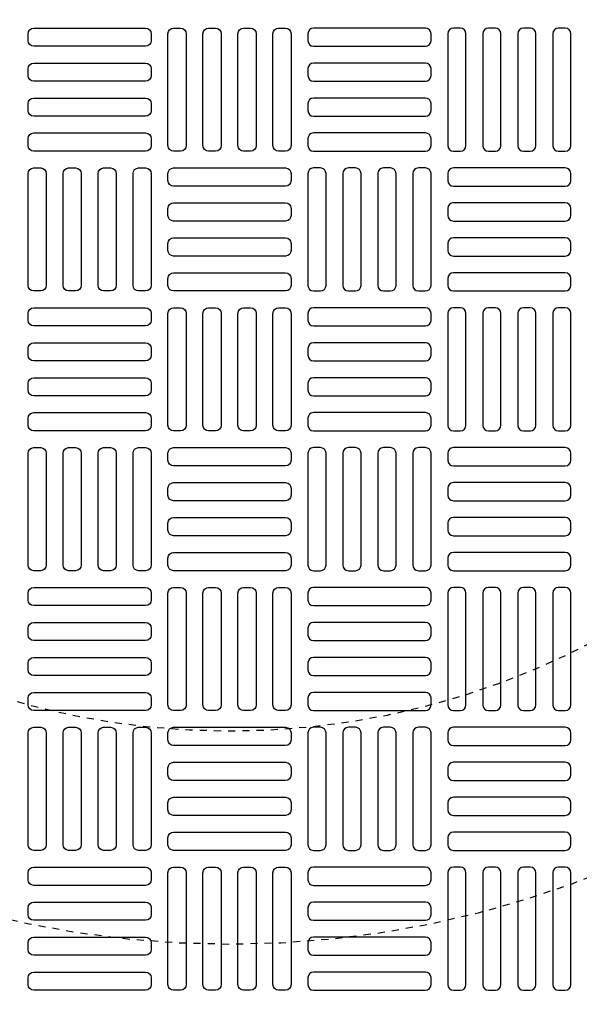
# Model space of a CAD drawing. Extents: x -169 to 6736, y -208 to 3022.
# Tile 421 of 656: x 1522 to 1530, y 1302 to 1316. Entities that reach past the tile are written whole.
import ezdxf

# ---------------------------------------------------------------- set-up
doc = ezdxf.new("R2010")
doc.units = 0
doc.header["$MEASUREMENT"] = 0
doc.linetypes.add('HIDDEN2', pattern=[0.28125, 0.1875, -0.09375])
doc.layers.get('DEFPOINTS').update_dxf_attribs({"linetype": 'CONTINUOUS'})
for name, color, linetype in [('TANK-MANHOLE-COVER-40', 2, 'CONTINUOUS'), ('TANK-MANHOLE-COVER-HATCH-40', 252, 'CONTINUOUS'), ('TANK-SLOPE', 3, 'CONTINUOUS')]:
    doc.layers.add(name, color=color, linetype=linetype)

msp = doc.modelspace()

# ---------------------------------------------------------------- linework, layer by layer
at = {"layer": 'DEFPOINTS', "color": 8, "linetype": 'HIDDEN2', "ltscale": 0.125}
msp.add_circle((1524.86566, 1317.01762), 14, dxfattribs=at)
msp.add_circle((1524.86566, 1317.01762), 14, dxfattribs=at)
msp.add_circle((1524.86566, 1317.01762), 14, dxfattribs=at)
msp.add_circle((1524.86566, 1317.01762), 14, dxfattribs=at)
at = {"layer": 'DEFPOINTS', "color": 8, "linetype": 'HIDDEN2', "ltscale": 0.5}
msp.add_circle((1524.86566, 1317.01762), 11, dxfattribs=at)
msp.add_circle((1524.86566, 1317.01762), 11, dxfattribs=at)
msp.add_circle((1524.86566, 1317.01762), 11, dxfattribs=at)
msp.add_circle((1524.86566, 1317.01762), 11, dxfattribs=at)
at = {"layer": 'TANK-MANHOLE-COVER-40', "color": 4, "linetype": 'Continuous'}
msp.add_circle((1524.86489, 1317.01762), 22.63902, dxfattribs=at)
at = {"layer": 'TANK-MANHOLE-COVER-40', "color": 1, "linetype": 'Continuous'}
msp.add_circle((1524.86489, 1317.01762), 22.44094, dxfattribs=at)
at = {"layer": 'TANK-MANHOLE-COVER-40', "color": 2, "linetype": 'Continuous'}
msp.add_circle((1524.86489, 1317.01762), 21.65354, dxfattribs=at)
at = {"layer": 'TANK-MANHOLE-COVER-HATCH-40', "linetype": 'Continuous', "flags": 128}
for points in [[(1522.03025, 1315.83652, -0.41421356), (1522.10899, 1315.91526), (1523.68379, 1315.91526, -0.41421356), (1523.76253, 1315.83652), (1523.76253, 1315.7381, -0.41421356), (1523.68379, 1315.65936), (1522.10899, 1315.65936, -0.41421356), (1522.03025, 1315.7381)], [(1524.17592, 1315.91526, -0.41421356), (1524.25466, 1315.83652), (1524.25466, 1314.26172, -0.41421356), (1524.17592, 1314.18298), (1524.07749, 1314.18298, -0.41421356), (1523.99875, 1314.26172), (1523.99875, 1315.83652, -0.41421356), (1524.07749, 1315.91526)], [(1524.66804, 1315.91526, -0.41421356), (1524.74678, 1315.83652), (1524.74678, 1314.26172, -0.41421356), (1524.66804, 1314.18298), (1524.56962, 1314.18298, -0.41421356), (1524.49088, 1314.26172), (1524.49088, 1315.83652, -0.41421356), (1524.56962, 1315.91526)], [(1525.16017, 1315.91526, -0.41421356), (1525.23891, 1315.83652), (1525.23891, 1314.26172, -0.41421356), (1525.16017, 1314.18298), (1525.06174, 1314.18298, -0.41421356), (1524.983, 1314.26172), (1524.983, 1315.83652, -0.41421356), (1525.06174, 1315.91526)], [(1525.6523, 1315.91526, -0.41421356), (1525.73104, 1315.83652), (1525.73104, 1314.26172, -0.41421356), (1525.6523, 1314.18298), (1525.55387, 1314.18298, -0.41421356), (1525.47513, 1314.26172), (1525.47513, 1315.83652, -0.41421356), (1525.55387, 1315.91526)], [(1527.69954, 1315.83652, 0.41421356), (1527.6208, 1315.91526), (1526.046, 1315.91526, 0.41421356), (1525.96726, 1315.83652), (1525.96726, 1315.7381, 0.41421356), (1526.046, 1315.65936), (1527.6208, 1315.65936, 0.41421356), (1527.69954, 1315.7381)], [(1528.0145, 1315.91526, 0.41421356), (1527.93576, 1315.83652), (1527.93576, 1314.26172, 0.41421356), (1528.0145, 1314.18298), (1528.11293, 1314.18298, 0.41421356), (1528.19167, 1314.26172), (1528.19167, 1315.83652, 0.41421356), (1528.11293, 1315.91526)], [(1528.50663, 1315.91526, 0.41421356), (1528.42789, 1315.83652), (1528.42789, 1314.26172, 0.41421356), (1528.50663, 1314.18298), (1528.60505, 1314.18298, 0.41421356), (1528.68379, 1314.26172), (1528.68379, 1315.83652, 0.41421356), (1528.60505, 1315.91526)], [(1528.99875, 1315.91526, 0.41421356), (1528.92001, 1315.83652), (1528.92001, 1314.26172, 0.41421356), (1528.99875, 1314.18298), (1529.09718, 1314.18298, 0.41421356), (1529.17592, 1314.26172), (1529.17592, 1315.83652, 0.41421356), (1529.09718, 1315.91526)], [(1529.49088, 1315.91526, 0.41421356), (1529.41214, 1315.83652), (1529.41214, 1314.26172, 0.41421356), (1529.49088, 1314.18298), (1529.5893, 1314.18298, 0.41421356), (1529.66804, 1314.26172), (1529.66804, 1315.83652, 0.41421356), (1529.5893, 1315.91526)], [(1522.03025, 1315.3444, -0.41421356), (1522.10899, 1315.42314), (1523.68379, 1315.42314, -0.41421356), (1523.76253, 1315.3444), (1523.76253, 1315.24597, -0.41421356), (1523.68379, 1315.16723), (1522.10899, 1315.16723, -0.41421356), (1522.03025, 1315.24597)], [(1527.69954, 1315.3444, 0.41421356), (1527.6208, 1315.42314), (1526.046, 1315.42314, 0.41421356), (1525.96726, 1315.3444), (1525.96726, 1315.24597, 0.41421356), (1526.046, 1315.16723), (1527.6208, 1315.16723, 0.41421356), (1527.69954, 1315.24597)], [(1522.03025, 1314.85227, -0.41421356), (1522.10899, 1314.93101), (1523.68379, 1314.93101, -0.41421356), (1523.76253, 1314.85227), (1523.76253, 1314.75384, -0.41421356), (1523.68379, 1314.6751), (1522.10899, 1314.6751, -0.41421356), (1522.03025, 1314.75384)], [(1527.69954, 1314.85227, 0.41421356), (1527.6208, 1314.93101), (1526.046, 1314.93101, 0.41421356), (1525.96726, 1314.85227), (1525.96726, 1314.75384, 0.41421356), (1526.046, 1314.6751), (1527.6208, 1314.6751, 0.41421356), (1527.69954, 1314.75384)], [(1522.03025, 1314.36014, -0.41421356), (1522.10899, 1314.43888), (1523.68379, 1314.43888, -0.41421356), (1523.76253, 1314.36014), (1523.76253, 1314.26172, -0.41421356), (1523.68379, 1314.18298), (1522.10899, 1314.18298, -0.41421356), (1522.03025, 1314.26172)], [(1527.69954, 1314.36014, 0.41421356), (1527.6208, 1314.43888), (1526.046, 1314.43888, 0.41421356), (1525.96726, 1314.36014), (1525.96726, 1314.26172, 0.41421356), (1526.046, 1314.18298), (1527.6208, 1314.18298, 0.41421356), (1527.69954, 1314.26172)], [(1522.20741, 1313.94676, -0.41421356), (1522.28615, 1313.86802), (1522.28615, 1312.29321, -0.41421356), (1522.20741, 1312.21447), (1522.10899, 1312.21447, -0.41421356), (1522.03025, 1312.29321), (1522.03025, 1313.86802, -0.41421356), (1522.10899, 1313.94676)], [(1522.69954, 1313.94676, -0.41421356), (1522.77828, 1313.86802), (1522.77828, 1312.29321, -0.41421356), (1522.69954, 1312.21447), (1522.60111, 1312.21447, -0.41421356), (1522.52237, 1312.29321), (1522.52237, 1313.86802, -0.41421356), (1522.60111, 1313.94676)], [(1523.19167, 1313.94676, -0.41421356), (1523.27041, 1313.86802), (1523.27041, 1312.29321, -0.41421356), (1523.19167, 1312.21447), (1523.09324, 1312.21447, -0.41421356), (1523.0145, 1312.29321), (1523.0145, 1313.86802, -0.41421356), (1523.09324, 1313.94676)], [(1523.68379, 1313.94676, -0.41421356), (1523.76253, 1313.86802), (1523.76253, 1312.29321, -0.41421356), (1523.68379, 1312.21447), (1523.58537, 1312.21447, -0.41421356), (1523.50663, 1312.29321), (1523.50663, 1313.86802, -0.41421356), (1523.58537, 1313.94676)], [(1525.73104, 1313.76959, -0.41421356), (1525.6523, 1313.69085), (1524.07749, 1313.69085, -0.41421356), (1523.99875, 1313.76959), (1523.99875, 1313.86802, -0.41421356), (1524.07749, 1313.94676), (1525.6523, 1313.94676, -0.41421356), (1525.73104, 1313.86802)], [(1526.046, 1313.94676, 0.41421356), (1525.96726, 1313.86802), (1525.96726, 1312.29321, 0.41421356), (1526.046, 1312.21447), (1526.14442, 1312.21447, 0.41421356), (1526.22316, 1312.29321), (1526.22316, 1313.86802, 0.41421356), (1526.14442, 1313.94676)], [(1526.53812, 1313.94676, 0.41421356), (1526.45938, 1313.86802), (1526.45938, 1312.29321, 0.41421356), (1526.53812, 1312.21447), (1526.63655, 1312.21447, 0.41421356), (1526.71529, 1312.29321), (1526.71529, 1313.86802, 0.41421356), (1526.63655, 1313.94676)], [(1527.03025, 1313.94676, 0.41421356), (1526.95151, 1313.86802), (1526.95151, 1312.29321, 0.41421356), (1527.03025, 1312.21447), (1527.12867, 1312.21447, 0.41421356), (1527.20741, 1312.29321), (1527.20741, 1313.86802, 0.41421356), (1527.12867, 1313.94676)], [(1527.52237, 1313.94676, 0.41421356), (1527.44363, 1313.86802), (1527.44363, 1312.29321, 0.41421356), (1527.52237, 1312.21447), (1527.6208, 1312.21447, 0.41421356), (1527.69954, 1312.29321), (1527.69954, 1313.86802, 0.41421356), (1527.6208, 1313.94676)], [(1527.93576, 1313.76959, 0.41421356), (1528.0145, 1313.69085), (1529.5893, 1313.69085, 0.41421356), (1529.66804, 1313.76959), (1529.66804, 1313.86802, 0.41421356), (1529.5893, 1313.94676), (1528.0145, 1313.94676, 0.41421356), (1527.93576, 1313.86802)], [(1525.73104, 1313.27747, -0.41421356), (1525.6523, 1313.19873), (1524.07749, 1313.19873, -0.41421356), (1523.99875, 1313.27747), (1523.99875, 1313.37589, -0.41421356), (1524.07749, 1313.45463), (1525.6523, 1313.45463, -0.41421356), (1525.73104, 1313.37589)], [(1527.93576, 1313.27747, 0.41421356), (1528.0145, 1313.19873), (1529.5893, 1313.19873, 0.41421356), (1529.66804, 1313.27747), (1529.66804, 1313.37589, 0.41421356), (1529.5893, 1313.45463), (1528.0145, 1313.45463, 0.41421356), (1527.93576, 1313.37589)], [(1525.73104, 1312.78534, -0.41421356), (1525.6523, 1312.7066), (1524.07749, 1312.7066, -0.41421356), (1523.99875, 1312.78534), (1523.99875, 1312.88377, -0.41421356), (1524.07749, 1312.96251), (1525.6523, 1312.96251, -0.41421356), (1525.73104, 1312.88377)], [(1527.93576, 1312.78534, 0.41421356), (1528.0145, 1312.7066), (1529.5893, 1312.7066, 0.41421356), (1529.66804, 1312.78534), (1529.66804, 1312.88377, 0.41421356), (1529.5893, 1312.96251), (1528.0145, 1312.96251, 0.41421356), (1527.93576, 1312.88377)], [(1525.73104, 1312.29321, -0.41421356), (1525.6523, 1312.21447), (1524.07749, 1312.21447, -0.41421356), (1523.99875, 1312.29321), (1523.99875, 1312.39164, -0.41421356), (1524.07749, 1312.47038), (1525.6523, 1312.47038, -0.41421356), (1525.73104, 1312.39164)], [(1527.93576, 1312.29321, 0.41421356), (1528.0145, 1312.21447), (1529.5893, 1312.21447, 0.41421356), (1529.66804, 1312.29321), (1529.66804, 1312.39164, 0.41421356), (1529.5893, 1312.47038), (1528.0145, 1312.47038, 0.41421356), (1527.93576, 1312.39164)], [(1522.03025, 1311.89951, -0.41421356), (1522.10899, 1311.97825), (1523.68379, 1311.97825, -0.41421356), (1523.76253, 1311.89951), (1523.76253, 1311.80109, -0.41421356), (1523.68379, 1311.72235), (1522.10899, 1311.72235, -0.41421356), (1522.03025, 1311.80109)], [(1524.17592, 1311.97825, -0.41421356), (1524.25466, 1311.89951), (1524.25466, 1310.32471, -0.41421356), (1524.17592, 1310.24597), (1524.07749, 1310.24597, -0.41421356), (1523.99875, 1310.32471), (1523.99875, 1311.89951, -0.41421356), (1524.07749, 1311.97825)], [(1524.66804, 1311.97825, -0.41421356), (1524.74678, 1311.89951), (1524.74678, 1310.32471, -0.41421356), (1524.66804, 1310.24597), (1524.56962, 1310.24597, -0.41421356), (1524.49088, 1310.32471), (1524.49088, 1311.89951, -0.41421356), (1524.56962, 1311.97825)], [(1525.16017, 1311.97825, -0.41421356), (1525.23891, 1311.89951), (1525.23891, 1310.32471, -0.41421356), (1525.16017, 1310.24597), (1525.06174, 1310.24597, -0.41421356), (1524.983, 1310.32471), (1524.983, 1311.89951, -0.41421356), (1525.06174, 1311.97825)], [(1525.6523, 1311.97825, -0.41421356), (1525.73104, 1311.89951), (1525.73104, 1310.32471, -0.41421356), (1525.6523, 1310.24597), (1525.55387, 1310.24597, -0.41421356), (1525.47513, 1310.32471), (1525.47513, 1311.89951, -0.41421356), (1525.55387, 1311.97825)], [(1527.69954, 1311.89951, 0.41421356), (1527.6208, 1311.97825), (1526.046, 1311.97825, 0.41421356), (1525.96726, 1311.89951), (1525.96726, 1311.80109, 0.41421356), (1526.046, 1311.72235), (1527.6208, 1311.72235, 0.41421356), (1527.69954, 1311.80109)], [(1528.0145, 1311.97825, 0.41421356), (1527.93576, 1311.89951), (1527.93576, 1310.32471, 0.41421356), (1528.0145, 1310.24597), (1528.11293, 1310.24597, 0.41421356), (1528.19167, 1310.32471), (1528.19167, 1311.89951, 0.41421356), (1528.11293, 1311.97825)], [(1528.50663, 1311.97825, 0.41421356), (1528.42789, 1311.89951), (1528.42789, 1310.32471, 0.41421356), (1528.50663, 1310.24597), (1528.60505, 1310.24597, 0.41421356), (1528.68379, 1310.32471), (1528.68379, 1311.89951, 0.41421356), (1528.60505, 1311.97825)], [(1528.99875, 1311.97825, 0.41421356), (1528.92001, 1311.89951), (1528.92001, 1310.32471, 0.41421356), (1528.99875, 1310.24597), (1529.09718, 1310.24597, 0.41421356), (1529.17592, 1310.32471), (1529.17592, 1311.89951, 0.41421356), (1529.09718, 1311.97825)], [(1529.49088, 1311.97825, 0.41421356), (1529.41214, 1311.89951), (1529.41214, 1310.32471, 0.41421356), (1529.49088, 1310.24597), (1529.5893, 1310.24597, 0.41421356), (1529.66804, 1310.32471), (1529.66804, 1311.89951, 0.41421356), (1529.5893, 1311.97825)], [(1522.03025, 1311.40739, -0.41421356), (1522.10899, 1311.48613), (1523.68379, 1311.48613, -0.41421356), (1523.76253, 1311.40739), (1523.76253, 1311.30896, -0.41421356), (1523.68379, 1311.23022), (1522.10899, 1311.23022, -0.41421356), (1522.03025, 1311.30896)], [(1527.69954, 1311.40739, 0.41421356), (1527.6208, 1311.48613), (1526.046, 1311.48613, 0.41421356), (1525.96726, 1311.40739), (1525.96726, 1311.30896, 0.41421356), (1526.046, 1311.23022), (1527.6208, 1311.23022, 0.41421356), (1527.69954, 1311.30896)], [(1522.03025, 1310.91526, -0.41421356), (1522.10899, 1310.994), (1523.68379, 1310.994, -0.41421356), (1523.76253, 1310.91526), (1523.76253, 1310.81684, -0.41421356), (1523.68379, 1310.7381), (1522.10899, 1310.7381, -0.41421356), (1522.03025, 1310.81684)], [(1527.69954, 1310.91526, 0.41421356), (1527.6208, 1310.994), (1526.046, 1310.994, 0.41421356), (1525.96726, 1310.91526), (1525.96726, 1310.81684, 0.41421356), (1526.046, 1310.7381), (1527.6208, 1310.7381, 0.41421356), (1527.69954, 1310.81684)], [(1522.03025, 1310.42314, -0.41421356), (1522.10899, 1310.50188), (1523.68379, 1310.50188, -0.41421356), (1523.76253, 1310.42314), (1523.76253, 1310.32471, -0.41421356), (1523.68379, 1310.24597), (1522.10899, 1310.24597, -0.41421356), (1522.03025, 1310.32471)], [(1527.69954, 1310.42314, 0.41421356), (1527.6208, 1310.50188), (1526.046, 1310.50188, 0.41421356), (1525.96726, 1310.42314), (1525.96726, 1310.32471, 0.41421356), (1526.046, 1310.24597), (1527.6208, 1310.24597, 0.41421356), (1527.69954, 1310.32471)], [(1522.20741, 1310.00975, -0.41421356), (1522.28615, 1309.93101), (1522.28615, 1308.35621, -0.41421356), (1522.20741, 1308.27747), (1522.10899, 1308.27747, -0.41421356), (1522.03025, 1308.35621), (1522.03025, 1309.93101, -0.41421356), (1522.10899, 1310.00975)], [(1522.69954, 1310.00975, -0.41421356), (1522.77828, 1309.93101), (1522.77828, 1308.35621, -0.41421356), (1522.69954, 1308.27747), (1522.60111, 1308.27747, -0.41421356), (1522.52237, 1308.35621), (1522.52237, 1309.93101, -0.41421356), (1522.60111, 1310.00975)], [(1523.19167, 1310.00975, -0.41421356), (1523.27041, 1309.93101), (1523.27041, 1308.35621, -0.41421356), (1523.19167, 1308.27747), (1523.09324, 1308.27747, -0.41421356), (1523.0145, 1308.35621), (1523.0145, 1309.93101, -0.41421356), (1523.09324, 1310.00975)], [(1523.68379, 1310.00975, -0.41421356), (1523.76253, 1309.93101), (1523.76253, 1308.35621, -0.41421356), (1523.68379, 1308.27747), (1523.58537, 1308.27747, -0.41421356), (1523.50663, 1308.35621), (1523.50663, 1309.93101, -0.41421356), (1523.58537, 1310.00975)], [(1525.73104, 1309.83258, -0.41421356), (1525.6523, 1309.75384), (1524.07749, 1309.75384, -0.41421356), (1523.99875, 1309.83258), (1523.99875, 1309.93101, -0.41421356), (1524.07749, 1310.00975), (1525.6523, 1310.00975, -0.41421356), (1525.73104, 1309.93101)], [(1526.046, 1310.00975, 0.41421356), (1525.96726, 1309.93101), (1525.96726, 1308.35621, 0.41421356), (1526.046, 1308.27747), (1526.14442, 1308.27747, 0.41421356), (1526.22316, 1308.35621), (1526.22316, 1309.93101, 0.41421356), (1526.14442, 1310.00975)], [(1526.53812, 1310.00975, 0.41421356), (1526.45938, 1309.93101), (1526.45938, 1308.35621, 0.41421356), (1526.53812, 1308.27747), (1526.63655, 1308.27747, 0.41421356), (1526.71529, 1308.35621), (1526.71529, 1309.93101, 0.41421356), (1526.63655, 1310.00975)], [(1527.03025, 1310.00975, 0.41421356), (1526.95151, 1309.93101), (1526.95151, 1308.35621, 0.41421356), (1527.03025, 1308.27747), (1527.12867, 1308.27747, 0.41421356), (1527.20741, 1308.35621), (1527.20741, 1309.93101, 0.41421356), (1527.12867, 1310.00975)], [(1527.52237, 1310.00975, 0.41421356), (1527.44363, 1309.93101), (1527.44363, 1308.35621, 0.41421356), (1527.52237, 1308.27747), (1527.6208, 1308.27747, 0.41421356), (1527.69954, 1308.35621), (1527.69954, 1309.93101, 0.41421356), (1527.6208, 1310.00975)], [(1527.93576, 1309.83258, 0.41421356), (1528.0145, 1309.75384), (1529.5893, 1309.75384, 0.41421356), (1529.66804, 1309.83258), (1529.66804, 1309.93101, 0.41421356), (1529.5893, 1310.00975), (1528.0145, 1310.00975, 0.41421356), (1527.93576, 1309.93101)], [(1525.73104, 1309.34046, -0.41421356), (1525.6523, 1309.26172), (1524.07749, 1309.26172, -0.41421356), (1523.99875, 1309.34046), (1523.99875, 1309.43888, -0.41421356), (1524.07749, 1309.51762), (1525.6523, 1309.51762, -0.41421356), (1525.73104, 1309.43888)], [(1527.93576, 1309.34046, 0.41421356), (1528.0145, 1309.26172), (1529.5893, 1309.26172, 0.41421356), (1529.66804, 1309.34046), (1529.66804, 1309.43888, 0.41421356), (1529.5893, 1309.51762), (1528.0145, 1309.51762, 0.41421356), (1527.93576, 1309.43888)], [(1525.73104, 1308.84833, -0.41421356), (1525.6523, 1308.76959), (1524.07749, 1308.76959, -0.41421356), (1523.99875, 1308.84833), (1523.99875, 1308.94676, -0.41421356), (1524.07749, 1309.0255), (1525.6523, 1309.0255, -0.41421356), (1525.73104, 1308.94676)], [(1527.93576, 1308.84833, 0.41421356), (1528.0145, 1308.76959), (1529.5893, 1308.76959, 0.41421356), (1529.66804, 1308.84833), (1529.66804, 1308.94676, 0.41421356), (1529.5893, 1309.0255), (1528.0145, 1309.0255, 0.41421356), (1527.93576, 1308.94676)], [(1525.73104, 1308.35621, -0.41421356), (1525.6523, 1308.27747), (1524.07749, 1308.27747, -0.41421356), (1523.99875, 1308.35621), (1523.99875, 1308.45463, -0.41421356), (1524.07749, 1308.53337), (1525.6523, 1308.53337, -0.41421356), (1525.73104, 1308.45463)], [(1527.93576, 1308.35621, 0.41421356), (1528.0145, 1308.27747), (1529.5893, 1308.27747, 0.41421356), (1529.66804, 1308.35621), (1529.66804, 1308.45463, 0.41421356), (1529.5893, 1308.53337), (1528.0145, 1308.53337, 0.41421356), (1527.93576, 1308.45463)], [(1522.03025, 1307.96251, -0.41421356), (1522.10899, 1308.04125), (1523.68379, 1308.04125, -0.41421356), (1523.76253, 1307.96251), (1523.76253, 1307.86408, -0.41421356), (1523.68379, 1307.78534), (1522.10899, 1307.78534, -0.41421356), (1522.03025, 1307.86408)], [(1524.17592, 1308.04125, -0.41421356), (1524.25466, 1307.96251), (1524.25466, 1306.3877, -0.41421356), (1524.17592, 1306.30896), (1524.07749, 1306.30896, -0.41421356), (1523.99875, 1306.3877), (1523.99875, 1307.96251, -0.41421356), (1524.07749, 1308.04125)], [(1524.66804, 1308.04125, -0.41421356), (1524.74678, 1307.96251), (1524.74678, 1306.3877, -0.41421356), (1524.66804, 1306.30896), (1524.56962, 1306.30896, -0.41421356), (1524.49088, 1306.3877), (1524.49088, 1307.96251, -0.41421356), (1524.56962, 1308.04125)], [(1525.16017, 1308.04125, -0.41421356), (1525.23891, 1307.96251), (1525.23891, 1306.3877, -0.41421356), (1525.16017, 1306.30896), (1525.06174, 1306.30896, -0.41421356), (1524.983, 1306.3877), (1524.983, 1307.96251, -0.41421356), (1525.06174, 1308.04125)], [(1525.6523, 1308.04125, -0.41421356), (1525.73104, 1307.96251), (1525.73104, 1306.3877, -0.41421356), (1525.6523, 1306.30896), (1525.55387, 1306.30896, -0.41421356), (1525.47513, 1306.3877), (1525.47513, 1307.96251, -0.41421356), (1525.55387, 1308.04125)], [(1527.69954, 1307.96251, 0.41421356), (1527.6208, 1308.04125), (1526.046, 1308.04125, 0.41421356), (1525.96726, 1307.96251), (1525.96726, 1307.86408, 0.41421356), (1526.046, 1307.78534), (1527.6208, 1307.78534, 0.41421356), (1527.69954, 1307.86408)], [(1528.0145, 1308.04125, 0.41421356), (1527.93576, 1307.96251), (1527.93576, 1306.3877, 0.41421356), (1528.0145, 1306.30896), (1528.11293, 1306.30896, 0.41421356), (1528.19167, 1306.3877), (1528.19167, 1307.96251, 0.41421356), (1528.11293, 1308.04125)], [(1528.50663, 1308.04125, 0.41421356), (1528.42789, 1307.96251), (1528.42789, 1306.3877, 0.41421356), (1528.50663, 1306.30896), (1528.60505, 1306.30896, 0.41421356), (1528.68379, 1306.3877), (1528.68379, 1307.96251, 0.41421356), (1528.60505, 1308.04125)], [(1528.99875, 1308.04125, 0.41421356), (1528.92001, 1307.96251), (1528.92001, 1306.3877, 0.41421356), (1528.99875, 1306.30896), (1529.09718, 1306.30896, 0.41421356), (1529.17592, 1306.3877), (1529.17592, 1307.96251, 0.41421356), (1529.09718, 1308.04125)], [(1529.49088, 1308.04125, 0.41421356), (1529.41214, 1307.96251), (1529.41214, 1306.3877, 0.41421356), (1529.49088, 1306.30896), (1529.5893, 1306.30896, 0.41421356), (1529.66804, 1306.3877), (1529.66804, 1307.96251, 0.41421356), (1529.5893, 1308.04125)], [(1522.03025, 1307.47038, -0.41421356), (1522.10899, 1307.54912), (1523.68379, 1307.54912, -0.41421356), (1523.76253, 1307.47038), (1523.76253, 1307.37195, -0.41421356), (1523.68379, 1307.29321), (1522.10899, 1307.29321, -0.41421356), (1522.03025, 1307.37195)], [(1527.69954, 1307.47038, 0.41421356), (1527.6208, 1307.54912), (1526.046, 1307.54912, 0.41421356), (1525.96726, 1307.47038), (1525.96726, 1307.37195, 0.41421356), (1526.046, 1307.29321), (1527.6208, 1307.29321, 0.41421356), (1527.69954, 1307.37195)], [(1522.03025, 1306.97825, -0.41421356), (1522.10899, 1307.05699), (1523.68379, 1307.05699, -0.41421356), (1523.76253, 1306.97825), (1523.76253, 1306.87983, -0.41421356), (1523.68379, 1306.80109), (1522.10899, 1306.80109, -0.41421356), (1522.03025, 1306.87983)], [(1527.69954, 1306.97825, 0.41421356), (1527.6208, 1307.05699), (1526.046, 1307.05699, 0.41421356), (1525.96726, 1306.97825), (1525.96726, 1306.87983, 0.41421356), (1526.046, 1306.80109), (1527.6208, 1306.80109, 0.41421356), (1527.69954, 1306.87983)], [(1522.03025, 1306.48613, -0.41421356), (1522.10899, 1306.56487), (1523.68379, 1306.56487, -0.41421356), (1523.76253, 1306.48613), (1523.76253, 1306.3877, -0.41421356), (1523.68379, 1306.30896), (1522.10899, 1306.30896, -0.41421356), (1522.03025, 1306.3877)], [(1527.69954, 1306.48613, 0.41421356), (1527.6208, 1306.56487), (1526.046, 1306.56487, 0.41421356), (1525.96726, 1306.48613), (1525.96726, 1306.3877, 0.41421356), (1526.046, 1306.30896), (1527.6208, 1306.30896, 0.41421356), (1527.69954, 1306.3877)], [(1522.20741, 1306.07274, -0.41421356), (1522.28615, 1305.994), (1522.28615, 1304.4192, -0.41421356), (1522.20741, 1304.34046), (1522.10899, 1304.34046, -0.41421356), (1522.03025, 1304.4192), (1522.03025, 1305.994, -0.41421356), (1522.10899, 1306.07274)], [(1522.69954, 1306.07274, -0.41421356), (1522.77828, 1305.994), (1522.77828, 1304.4192, -0.41421356), (1522.69954, 1304.34046), (1522.60111, 1304.34046, -0.41421356), (1522.52237, 1304.4192), (1522.52237, 1305.994, -0.41421356), (1522.60111, 1306.07274)], [(1523.19167, 1306.07274, -0.41421356), (1523.27041, 1305.994), (1523.27041, 1304.4192, -0.41421356), (1523.19167, 1304.34046), (1523.09324, 1304.34046, -0.41421356), (1523.0145, 1304.4192), (1523.0145, 1305.994, -0.41421356), (1523.09324, 1306.07274)], [(1523.68379, 1306.07274, -0.41421356), (1523.76253, 1305.994), (1523.76253, 1304.4192, -0.41421356), (1523.68379, 1304.34046), (1523.58537, 1304.34046, -0.41421356), (1523.50663, 1304.4192), (1523.50663, 1305.994, -0.41421356), (1523.58537, 1306.07274)], [(1525.73104, 1305.89558, -0.41421356), (1525.6523, 1305.81684), (1524.07749, 1305.81684, -0.41421356), (1523.99875, 1305.89558), (1523.99875, 1305.994, -0.41421356), (1524.07749, 1306.07274), (1525.6523, 1306.07274, -0.41421356), (1525.73104, 1305.994)], [(1526.046, 1306.07274, 0.41421356), (1525.96726, 1305.994), (1525.96726, 1304.4192, 0.41421356), (1526.046, 1304.34046), (1526.14442, 1304.34046, 0.41421356), (1526.22316, 1304.4192), (1526.22316, 1305.994, 0.41421356), (1526.14442, 1306.07274)], [(1526.53812, 1306.07274, 0.41421356), (1526.45938, 1305.994), (1526.45938, 1304.4192, 0.41421356), (1526.53812, 1304.34046), (1526.63655, 1304.34046, 0.41421356), (1526.71529, 1304.4192), (1526.71529, 1305.994, 0.41421356), (1526.63655, 1306.07274)], [(1527.03025, 1306.07274, 0.41421356), (1526.95151, 1305.994), (1526.95151, 1304.4192, 0.41421356), (1527.03025, 1304.34046), (1527.12867, 1304.34046, 0.41421356), (1527.20741, 1304.4192), (1527.20741, 1305.994, 0.41421356), (1527.12867, 1306.07274)], [(1527.52237, 1306.07274, 0.41421356), (1527.44363, 1305.994), (1527.44363, 1304.4192, 0.41421356), (1527.52237, 1304.34046), (1527.6208, 1304.34046, 0.41421356), (1527.69954, 1304.4192), (1527.69954, 1305.994, 0.41421356), (1527.6208, 1306.07274)], [(1527.93576, 1305.89558, 0.41421356), (1528.0145, 1305.81684), (1529.5893, 1305.81684, 0.41421356), (1529.66804, 1305.89558), (1529.66804, 1305.994, 0.41421356), (1529.5893, 1306.07274), (1528.0145, 1306.07274, 0.41421356), (1527.93576, 1305.994)], [(1525.73104, 1305.40345, -0.41421356), (1525.6523, 1305.32471), (1524.07749, 1305.32471, -0.41421356), (1523.99875, 1305.40345), (1523.99875, 1305.50188, -0.41421356), (1524.07749, 1305.58062), (1525.6523, 1305.58062, -0.41421356), (1525.73104, 1305.50188)], [(1527.93576, 1305.40345, 0.41421356), (1528.0145, 1305.32471), (1529.5893, 1305.32471, 0.41421356), (1529.66804, 1305.40345), (1529.66804, 1305.50188, 0.41421356), (1529.5893, 1305.58062), (1528.0145, 1305.58062, 0.41421356), (1527.93576, 1305.50188)], [(1525.73104, 1304.91132, -0.41421356), (1525.6523, 1304.83258), (1524.07749, 1304.83258, -0.41421356), (1523.99875, 1304.91132), (1523.99875, 1305.00975, -0.41421356), (1524.07749, 1305.08849), (1525.6523, 1305.08849, -0.41421356), (1525.73104, 1305.00975)], [(1527.93576, 1304.91132, 0.41421356), (1528.0145, 1304.83258), (1529.5893, 1304.83258, 0.41421356), (1529.66804, 1304.91132), (1529.66804, 1305.00975, 0.41421356), (1529.5893, 1305.08849), (1528.0145, 1305.08849, 0.41421356), (1527.93576, 1305.00975)], [(1525.73104, 1304.4192, -0.41421356), (1525.6523, 1304.34046), (1524.07749, 1304.34046, -0.41421356), (1523.99875, 1304.4192), (1523.99875, 1304.51762, -0.41421356), (1524.07749, 1304.59636), (1525.6523, 1304.59636, -0.41421356), (1525.73104, 1304.51762)], [(1527.93576, 1304.4192, 0.41421356), (1528.0145, 1304.34046), (1529.5893, 1304.34046, 0.41421356), (1529.66804, 1304.4192), (1529.66804, 1304.51762, 0.41421356), (1529.5893, 1304.59636), (1528.0145, 1304.59636, 0.41421356), (1527.93576, 1304.51762)], [(1522.03025, 1304.0255, -0.41421356), (1522.10899, 1304.10424), (1523.68379, 1304.10424, -0.41421356), (1523.76253, 1304.0255), (1523.76253, 1303.92707, -0.41421356), (1523.68379, 1303.84833), (1522.10899, 1303.84833, -0.41421356), (1522.03025, 1303.92707)], [(1524.17592, 1304.10424, -0.41421356), (1524.25466, 1304.0255), (1524.25466, 1302.45069, -0.41421356), (1524.17592, 1302.37195), (1524.07749, 1302.37195, -0.41421356), (1523.99875, 1302.45069), (1523.99875, 1304.0255, -0.41421356), (1524.07749, 1304.10424)], [(1524.66804, 1304.10424, -0.41421356), (1524.74678, 1304.0255), (1524.74678, 1302.45069, -0.41421356), (1524.66804, 1302.37195), (1524.56962, 1302.37195, -0.41421356), (1524.49088, 1302.45069), (1524.49088, 1304.0255, -0.41421356), (1524.56962, 1304.10424)], [(1525.16017, 1304.10424, -0.41421356), (1525.23891, 1304.0255), (1525.23891, 1302.45069, -0.41421356), (1525.16017, 1302.37195), (1525.06174, 1302.37195, -0.41421356), (1524.983, 1302.45069), (1524.983, 1304.0255, -0.41421356), (1525.06174, 1304.10424)], [(1525.6523, 1304.10424, -0.41421356), (1525.73104, 1304.0255), (1525.73104, 1302.45069, -0.41421356), (1525.6523, 1302.37195), (1525.55387, 1302.37195, -0.41421356), (1525.47513, 1302.45069), (1525.47513, 1304.0255, -0.41421356), (1525.55387, 1304.10424)], [(1527.69954, 1304.0255, 0.41421356), (1527.6208, 1304.10424), (1526.046, 1304.10424, 0.41421356), (1525.96726, 1304.0255), (1525.96726, 1303.92707, 0.41421356), (1526.046, 1303.84833), (1527.6208, 1303.84833, 0.41421356), (1527.69954, 1303.92707)], [(1528.0145, 1304.10424, 0.41421356), (1527.93576, 1304.0255), (1527.93576, 1302.45069, 0.41421356), (1528.0145, 1302.37195), (1528.11293, 1302.37195, 0.41421356), (1528.19167, 1302.45069), (1528.19167, 1304.0255, 0.41421356), (1528.11293, 1304.10424)], [(1528.50663, 1304.10424, 0.41421356), (1528.42789, 1304.0255), (1528.42789, 1302.45069, 0.41421356), (1528.50663, 1302.37195), (1528.60505, 1302.37195, 0.41421356), (1528.68379, 1302.45069), (1528.68379, 1304.0255, 0.41421356), (1528.60505, 1304.10424)], [(1528.99875, 1304.10424, 0.41421356), (1528.92001, 1304.0255), (1528.92001, 1302.45069, 0.41421356), (1528.99875, 1302.37195), (1529.09718, 1302.37195, 0.41421356), (1529.17592, 1302.45069), (1529.17592, 1304.0255, 0.41421356), (1529.09718, 1304.10424)], [(1529.49088, 1304.10424, 0.41421356), (1529.41214, 1304.0255), (1529.41214, 1302.45069, 0.41421356), (1529.49088, 1302.37195), (1529.5893, 1302.37195, 0.41421356), (1529.66804, 1302.45069), (1529.66804, 1304.0255, 0.41421356), (1529.5893, 1304.10424)], [(1522.03025, 1303.53337, -0.41421356), (1522.10899, 1303.61211), (1523.68379, 1303.61211, -0.41421356), (1523.76253, 1303.53337), (1523.76253, 1303.43495, -0.41421356), (1523.68379, 1303.35621), (1522.10899, 1303.35621, -0.41421356), (1522.03025, 1303.43495)], [(1527.69954, 1303.53337, 0.41421356), (1527.6208, 1303.61211), (1526.046, 1303.61211, 0.41421356), (1525.96726, 1303.53337), (1525.96726, 1303.43495, 0.41421356), (1526.046, 1303.35621), (1527.6208, 1303.35621, 0.41421356), (1527.69954, 1303.43495)], [(1522.03025, 1303.04125, -0.41421356), (1522.10899, 1303.11999), (1523.68379, 1303.11999, -0.41421356), (1523.76253, 1303.04125), (1523.76253, 1302.94282, -0.41421356), (1523.68379, 1302.86408), (1522.10899, 1302.86408, -0.41421356), (1522.03025, 1302.94282)], [(1527.69954, 1303.04125, 0.41421356), (1527.6208, 1303.11999), (1526.046, 1303.11999, 0.41421356), (1525.96726, 1303.04125), (1525.96726, 1302.94282, 0.41421356), (1526.046, 1302.86408), (1527.6208, 1302.86408, 0.41421356), (1527.69954, 1302.94282)], [(1522.03025, 1302.54912, -0.41421356), (1522.10899, 1302.62786), (1523.68379, 1302.62786, -0.41421356), (1523.76253, 1302.54912), (1523.76253, 1302.45069, -0.41421356), (1523.68379, 1302.37195), (1522.10899, 1302.37195, -0.41421356), (1522.03025, 1302.45069)], [(1527.69954, 1302.54912, 0.41421356), (1527.6208, 1302.62786), (1526.046, 1302.62786, 0.41421356), (1525.96726, 1302.54912), (1525.96726, 1302.45069, 0.41421356), (1526.046, 1302.37195), (1527.6208, 1302.37195, 0.41421356), (1527.69954, 1302.45069)]]:
    msp.add_lwpolyline(points, format="xyb", close=True, dxfattribs=at)
at = {"layer": 'TANK-SLOPE'}
msp.add_lwpolyline([(1525.45136, 1282.44745, -1.01702303), (1525.45074, 1351.71562), (1525.45136, 1351.71561)], format="xyb", dxfattribs=at)

doc.saveas('drawing.dxf')
